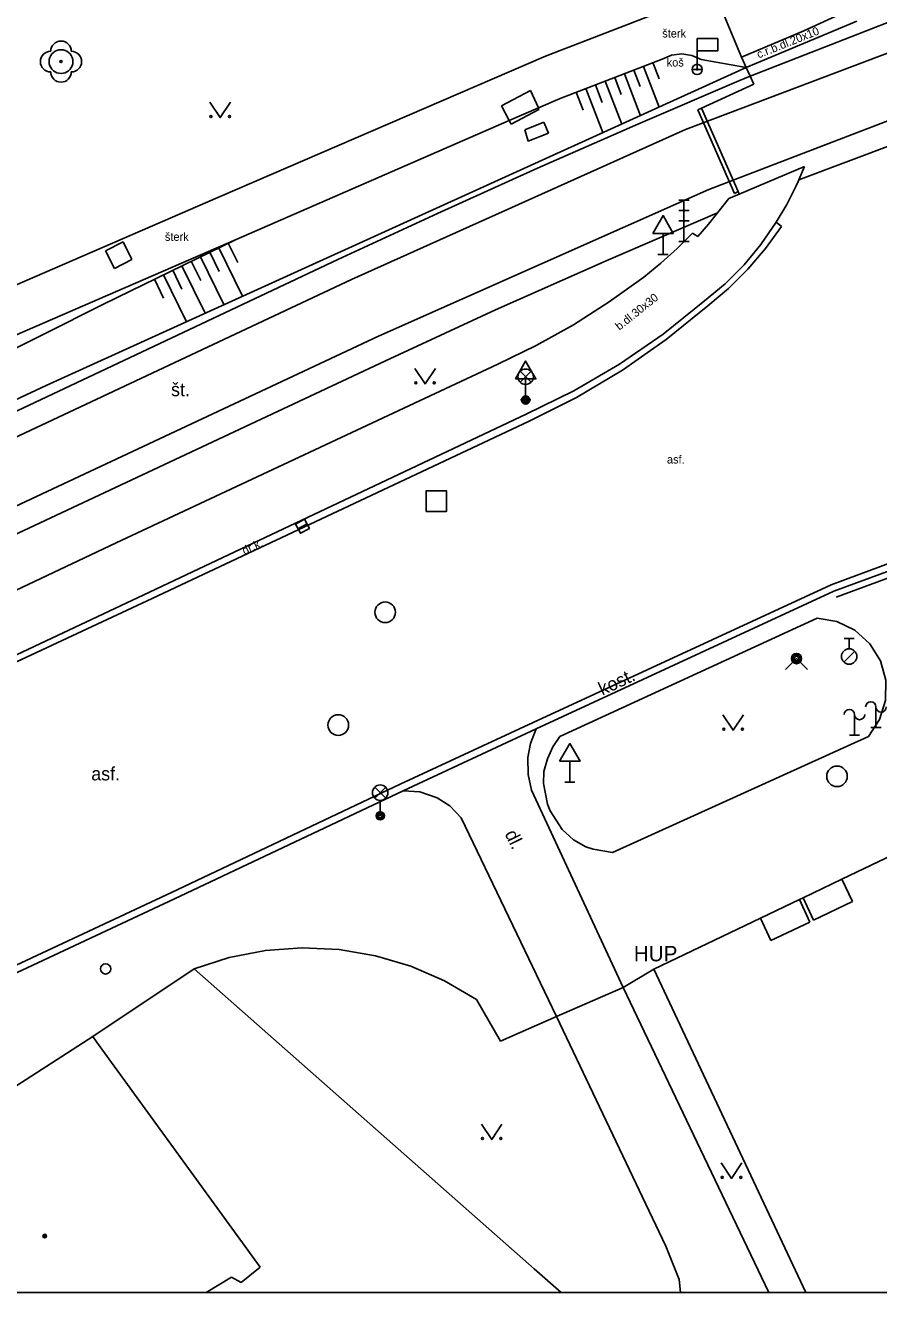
# Model space of a CAD drawing. Extents: x -600309 to -598967, y -1161267 to -1160292.
# Drawn here: x -599349.2 to -599307.7, y -1161267 to -1161205.4 of the extents above; entities that cross this region are included whole.
import ezdxf

# ---------------------------------------------------------------- set-up
doc = ezdxf.new("R2010")
doc.units = 0
for name, color, linetype in [('Level 10', 7, 'Continuous'), ('Level 11', 7, 'Continuous'), ('Level 13', 7, 'Continuous'), ('Level 14', 7, 'Continuous'), ('Level 15', 7, 'Continuous'), ('Level 22', 7, 'Continuous'), ('Level 24', 7, 'Continuous'), ('Level 25', 7, 'Continuous'), ('Level 26', 7, 'Continuous'), ('Level 27', 7, 'Continuous'), ('Level 28', 7, 'Continuous'), ('Level 31', 7, 'Continuous'), ('Level 33', 7, 'Continuous'), ('Level 34', 7, 'Continuous'), ('Level 36', 7, 'Continuous'), ('Level 39', 7, 'Continuous'), ('Level 40', 7, 'Continuous'), ('Level 41', 7, 'Continuous'), ('Level 42', 7, 'Continuous'), ('Level 5', 7, 'Continuous'), ('Level 7', 7, 'Continuous'), ('Level 9', 7, 'Continuous'), ('Vrstva 63', 7, 'Continuous')]:
    doc.layers.add(name, color=color, linetype=linetype)

msp = doc.modelspace()

# ---------------------------------------------------------------- linework, layer by layer
at = {"layer": 'Level 10'}
for points in [[(-599314.14, -1161207.5), (-599308.77, -1161205.24)], [(-599314.14, -1161207.5), (-599313.95, -1161207.92)], [(-599334, -1161216.83), (-599329.16, -1161214.59), (-599324.3, -1161212.39), (-599319.41, -1161210.25), (-599314.51, -1161208.14)], [(-599314.51, -1161208.14), (-599313.95, -1161207.92)], [(-599311.31, -1161212.31), (-599314.48, -1161213.65), (-599314.99, -1161213.86)], [(-599311.31, -1161212.31), (-599311.58, -1161212.95), (-599311.62, -1161213.03), (-599311.71, -1161213.24), (-599312.17, -1161214.15)], [(-599315.54, -1161214.56), (-599314.99, -1161213.86)], [(-599320.95, -1161216.89), (-599315.54, -1161214.56)], [(-599312.69, -1161215.02), (-599312.17, -1161214.15)], [(-599312.69, -1161215.02), (-599313.43, -1161216.09), (-599314.25, -1161217.09)], [(-599334, -1161216.83), (-599345.27, -1161222.14), (-599356.55, -1161227.45), (-599367.83, -1161232.74)], [(-599331.69, -1161221.75), (-599326.33, -1161219.28), (-599320.95, -1161216.89)], [(-599314.25, -1161217.09), (-599315.17, -1161218.01), (-599316.17, -1161218.84)], [(-599318.18, -1161220.45), (-599316.17, -1161218.84)], [(-599318.18, -1161220.45), (-599320.3, -1161221.91), (-599322.53, -1161223.21)], [(-599365.55, -1161237.61), (-599354.26, -1161232.33), (-599342.98, -1161227.04), (-599331.69, -1161221.75)], [(-599324.84, -1161224.34), (-599322.53, -1161223.21)], [(-599343.43, -1161233.12), (-599324.84, -1161224.34)], [(-599283.05, -1161227.35), (-599292.54, -1161228.05), (-599297.06, -1161228.94), (-599304.4099, -1161230.93), (-599309.89, -1161232.95), (-599324.35, -1161239.64)], [(-599360.86, -1161241.32), (-599343.43, -1161233.12)], [(-599324.35, -1161239.64), (-599330.82, -1161242.65)], [(-599330.82, -1161242.65), (-599341.94, -1161247.9)], [(-599341.94, -1161247.9), (-599378.5, -1161265), (-599382.8176, -1161267.0314)]]:
    msp.add_lwpolyline(points, dxfattribs=at)
at = {"layer": 'Level 11'}
msp.add_line((-599316.19, -1161260.44), (-599313.0406, -1161267.0314), dxfattribs=at)
for points in [[(-599323.9, -1161206.95), (-599317.81, -1161204.59)], [(-599314.37, -1161206.99), (-599315.34, -1161204.67)], [(-599313.95, -1161207.92), (-599304.44, -1161204.2)], [(-599309.19, -1161204.74), (-599309.79, -1161205.01), (-599311.35, -1161205.71)], [(-599311.35, -1161205.71), (-599314.37, -1161206.99)], [(-599346.8822, -1161207.21), (-599346.891, -1161207.1097), (-599346.917, -1161207.0124), (-599346.9596, -1161206.9211), (-599347.0174, -1161206.8386), (-599347.0886, -1161206.7674), (-599347.1711, -1161206.7096), (-599347.2624, -1161206.667), (-599347.3597, -1161206.641), (-599347.46, -1161206.6322), (-599347.5603, -1161206.641), (-599347.6576, -1161206.667), (-599347.7489, -1161206.7096), (-599347.8314, -1161206.7674), (-599347.9026, -1161206.8386), (-599347.9604, -1161206.9211), (-599348.003, -1161207.0124), (-599348.029, -1161207.1097), (-599348.0378, -1161207.21), (-599348.029, -1161207.3103), (-599348.003, -1161207.4076), (-599347.9604, -1161207.4989), (-599347.9026, -1161207.5814), (-599347.8314, -1161207.6526), (-599347.7489, -1161207.7104), (-599347.6576, -1161207.753), (-599347.5603, -1161207.779), (-599347.46, -1161207.7878), (-599347.3597, -1161207.779), (-599347.2624, -1161207.753), (-599347.1711, -1161207.7104), (-599347.0886, -1161207.6526), (-599347.0174, -1161207.5814), (-599346.9596, -1161207.4989), (-599346.917, -1161207.4076), (-599346.891, -1161207.3103), (-599346.8822, -1161207.21)], [(-599339.84, -1161213.82), (-599323.9, -1161206.95)], [(-599323.19, -1161209), (-599318.23, -1161207.09)], [(-599318.23, -1161207.09), (-599317.77, -1161206.9), (-599317.28, -1161206.84), (-599316.79, -1161206.91), (-599316.33, -1161207.1)], [(-599316.33, -1161207.1), (-599314.14, -1161207.5)], [(-599314.37, -1161206.99), (-599314.14, -1161207.5)], [(-599313.78, -1161208.31), (-599316.32, -1161209.47)], [(-599313.95, -1161207.92), (-599313.78, -1161208.31)], [(-599324.25, -1161209.46), (-599323.19, -1161209)], [(-599300.55, -1161208.81), (-599302.18, -1161209.42), (-599311.58, -1161212.95)], [(-599324.25, -1161209.46), (-599325.67, -1161210.08)], [(-599338.95, -1161215.85), (-599325.67, -1161210.08)], [(-599357.16, -1161221.32), (-599339.84, -1161213.82)], [(-599314.54, -1161213.53), (-599314.48, -1161213.65)], [(-599315.98, -1161215.11), (-599315.54, -1161214.56)], [(-599316.5, -1161215.71), (-599315.98, -1161215.11)], [(-599312.43, -1161215.23), (-599313.21, -1161216.3), (-599314.07, -1161217.3), (-599315, -1161218.23)], [(-599312.69, -1161215.02), (-599312.43, -1161215.23)], [(-599338.95, -1161215.85), (-599365.26, -1161227.26)], [(-599316.75, -1161215.55), (-599317.51, -1161216.3), (-599318.3, -1161217.01), (-599319.13, -1161217.68)], [(-599316.5, -1161215.71), (-599316.75, -1161215.55)], [(-599319.13, -1161217.68), (-599320.81, -1161218.89), (-599322.55, -1161220), (-599324.36, -1161221.01), (-599326.22, -1161221.92)], [(-599315, -1161218.23), (-599316.01, -1161219.08)], [(-599316.01, -1161219.08), (-599318.03, -1161220.72), (-599320.16, -1161222.21), (-599322.4, -1161223.54)], [(-599344.78, -1161230.6), (-599326.22, -1161221.92)], [(-599324.73, -1161224.7), (-599322.4, -1161223.54)], [(-599324.73, -1161224.7), (-599343.27, -1161233.42)], [(-599256.11, -1161230.24), (-599259.17, -1161229.3), (-599276.37, -1161227.29), (-599283.05, -1161227), (-599283.5165, -1161227.0342), (-599292.59, -1161227.7), (-599297.14, -1161228.6), (-599304.52, -1161230.6), (-599310.02, -1161232.63), (-599324.5, -1161239.32), (-599330.9699, -1161242.33), (-599342.09, -1161247.58)], [(-599362.22, -1161238.84), (-599344.78, -1161230.6)], [(-599343.27, -1161233.42), (-599361.83, -1161242.07)], [(-599323.2, -1161240), (-599310.7, -1161234.25)], [(-599310.7, -1161234.25), (-599309.74, -1161234.4099), (-599308.86, -1161234.84), (-599308.13, -1161235.5), (-599307.62, -1161236.33), (-599307.36, -1161237.27), (-599307.37, -1161238.25), (-599307.6599, -1161239.18), (-599308.2, -1161240)], [(-599324.59, -1161242.61), (-599324.75, -1161241.86), (-599324.76, -1161241.02), (-599324.63, -1161240.35), (-599324.35, -1161239.64)], [(-599323.2, -1161240), (-599323.55, -1161240.5), (-599323.81, -1161241.09), (-599323.98, -1161241.71), (-599324, -1161242.29), (-599323.8, -1161243.3), (-599323.68, -1161243.62), (-599323.09, -1161244.52), (-599322.55, -1161245.02), (-599321.94, -1161245.36), (-599321.59, -1161245.48), (-599320.65, -1161245.65)], [(-599308.2, -1161240), (-599320.65, -1161245.65)], [(-599330.82, -1161242.65), (-599330.02, -1161242.69), (-599329.17, -1161242.98), (-599328.56, -1161243.37), (-599328.01, -1161243.95)], [(-599324.59, -1161242.61), (-599320.13, -1161252.21)], [(-599328.01, -1161243.95), (-599323.37, -1161253.62)], [(-599342.09, -1161247.58), (-599378.65, -1161264.68), (-599383.6478, -1161267.0314)], [(-599340.98, -1161251.3), (-599339.28, -1161250.75), (-599337.52, -1161250.4), (-599335.73, -1161250.27), (-599333.94, -1161250.36), (-599332.17, -1161250.6599), (-599330.45, -1161251.17), (-599328.81, -1161251.88), (-599327.26, -1161252.79)], [(-599318.63, -1161251.31), (-599320.13, -1161252.21)], [(-599323.37, -1161253.62), (-599320.13, -1161252.21)], [(-599320.13, -1161252.21), (-599316.19, -1161260.44)], [(-599323.37, -1161253.62), (-599326.09, -1161254.81), (-599327.26, -1161252.79)], [(-599318.06, -1161264.78), (-599323.37, -1161253.62)], [(-599318.06, -1161264.78), (-599317.4099, -1161266.39), (-599317.3413, -1161267.0314)]]:
    msp.add_lwpolyline(points, dxfattribs=at)
at = {"layer": 'Level 13'}
for points in [[(-599269.67, -1161197), (-599284.75, -1161199.98), (-599301.62, -1161204.67), (-599317.09, -1161210.51), (-599333.33, -1161217.8), (-599378.29, -1161238.9)], [(-599376.74, -1161241.49), (-599332.02, -1161220.55), (-599315.9699, -1161213.42), (-599300.84, -1161207.62), (-599282.88, -1161202.6599), (-599272.31, -1161200.59)]]:
    msp.add_lwpolyline(points, dxfattribs=at)
at = {"layer": 'Level 14'}
for points in [[(-599348.19, -1161222.95), (-599314.14, -1161207.5)], [(-599345.4, -1161219), (-599338.95, -1161215.85)], [(-599368.68, -1161230.7), (-599345.4, -1161219)], [(-599366.11, -1161231.32), (-599348.19, -1161222.95)]]:
    msp.add_lwpolyline(points, dxfattribs=at)
at = {"layer": 'Level 15'}
for points in [[(-599318.68, -1161207.26), (-599318.37, -1161208.04)], [(-599320.07, -1161207.8), (-599319.29, -1161209.84)], [(-599319.61, -1161207.62), (-599319.3, -1161208.42)], [(-599319.14, -1161207.44), (-599318.38, -1161209.42)], [(-599321.47, -1161208.34), (-599321.15, -1161209.19)], [(-599321.01, -1161208.16), (-599320.2, -1161210.25)], [(-599320.54, -1161207.98), (-599320.22, -1161208.81)], [(-599322.41, -1161208.7), (-599322.07, -1161209.57)], [(-599321.94, -1161208.52), (-599321.12, -1161210.66)], [(-599340.23, -1161216.47), (-599339.77, -1161217.41)], [(-599339.78, -1161216.26), (-599338.63, -1161218.61)], [(-599339.33, -1161216.04), (-599338.87, -1161216.98)], [(-599341.13, -1161216.91), (-599340.67, -1161217.84)], [(-599340.68, -1161216.69), (-599339.54, -1161219.02)], [(-599342.48, -1161217.57), (-599341.36, -1161219.85)], [(-599342.03, -1161217.35), (-599341.58, -1161218.27)], [(-599341.58, -1161217.13), (-599340.45, -1161219.44)], [(-599342.92, -1161217.79), (-599342.48, -1161218.7)]]:
    msp.add_lwpolyline(points, dxfattribs=at)
at = {"layer": 'Level 22'}
msp.add_circle((-599347.46, -1161207.21), 0.05, dxfattribs=at)
for centre, start, end in [((-599347.46, -1161206.71), 0, 180), ((-599347.96, -1161207.21), 90, 270), ((-599346.96, -1161207.21), 270, 90), ((-599347.46, -1161207.71), 180, 0)]:
    msp.add_arc(centre, 0.5, start, end, dxfattribs=at)
at = {"layer": 'Level 24'}
for p, q in [((-599307.84, -1161239.57), (-599307.84, -1161238.57)), ((-599308.88, -1161239.94), (-599308.88, -1161238.94)), ((-599307.59, -1161239.57), (-599308.09, -1161239.57)), ((-599308.63, -1161239.94), (-599309.13, -1161239.94))]:
    msp.add_line(p, q, dxfattribs=at)
for points in [[(-599316.32, -1161209.47), (-599316.5, -1161209.55)], [(-599316.5, -1161209.55), (-599314.72, -1161213.62)], [(-599314.54, -1161213.53), (-599316.32, -1161209.47)], [(-599324.91, -1161210.53), (-599323.98, -1161210.15)], [(-599323.98, -1161210.15), (-599323.76, -1161210.69)], [(-599324.74, -1161211.08), (-599324.91, -1161210.53)], [(-599323.76, -1161210.69), (-599324.74, -1161211.08)], [(-599314.72, -1161213.62), (-599314.54, -1161213.53)]]:
    msp.add_lwpolyline(points, dxfattribs=at)
for centre, start, end in [((-599308.09, -1161238.57), 0, 180), ((-599307.59, -1161238.57), 180, 0), ((-599309.13, -1161238.94), 0, 180), ((-599308.63, -1161238.94), 180, 0)]:
    msp.add_arc(centre, 0.25, start, end, dxfattribs=at)
at = {"layer": 'Level 25'}
for radius in [0.25, 0.0303]:
    msp.add_circle((-599316.53, -1161207.59), radius, dxfattribs=at)
at = {"layer": 'Level 26'}
for points in [[(-599326.05, -1161209.36), (-599324.63, -1161208.61)], [(-599324.63, -1161208.61), (-599324.25, -1161209.46)], [(-599325.67, -1161210.08), (-599326.05, -1161209.36)], [(-599324.22, -1161209.53), (-599325.58, -1161210.25)], [(-599324.25, -1161209.46), (-599324.22, -1161209.53)], [(-599325.58, -1161210.25), (-599325.67, -1161210.08)], [(-599345.3, -1161216.41), (-599344.44, -1161215.97)], [(-599344.86, -1161217.27), (-599345.3, -1161216.41)], [(-599344.44, -1161215.97), (-599344.02, -1161216.83)], [(-599344.02, -1161216.83), (-599344.86, -1161217.27)]]:
    msp.add_lwpolyline(points, dxfattribs=at)
msp.add_lwpolyline([(-599329.71, -1161229.07), (-599328.71, -1161229.07), (-599328.71, -1161228.07), (-599329.71, -1161228.07)], close=True, dxfattribs=at)
at = {"layer": 'Level 27'}
msp.add_line((-599335.4997, -1161229.6718), (-599335.9403, -1161229.9082), dxfattribs=at)
msp.add_lwpolyline([(-599335.6178, -1161229.4515), (-599336.0585, -1161229.6878), (-599335.8222, -1161230.1285), (-599335.3815, -1161229.8922)], close=True, dxfattribs=at)
for centre in [(-599331.7, -1161233.9699), (-599333.98, -1161239.45), (-599309.73, -1161241.94)]:
    msp.add_circle(centre, 0.5, dxfattribs=at)
at = {"layer": 'Level 28'}
for p, q in [((-599309.39, -1161235.245), (-599308.89, -1161235.245)), ((-599309.14, -1161235.745), (-599309.14, -1161235.245)), ((-599309.398, -1161236.392), (-599308.868, -1161235.862))]:
    msp.add_line(p, q, dxfattribs=at)
for centre, radius in [((-599309.14, -1161236.12), 0.375), ((-599345.29, -1161251.3), 0.25)]:
    msp.add_circle(centre, radius, dxfattribs=at)
at = {"layer": 'Level 31'}
msp.add_lwpolyline([(-599312.23, -1161236.7499), (-599311.7, -1161236.2199), (-599311.17, -1161236.7499)], dxfattribs=at)
for radius in [0.25, 0.18, 0.11]:
    msp.add_circle((-599311.7, -1161236.2199), radius, dxfattribs=at)
at = {"layer": 'Level 33'}
for p, q in [((-599317.42, -1161213.95), (-599316.92, -1161213.95)), ((-599317.17, -1161215.95), (-599317.17, -1161213.95)), ((-599317.42, -1161214.45), (-599316.92, -1161214.45)), ((-599317.42, -1161214.95), (-599316.92, -1161214.95)), ((-599317.42, -1161215.95), (-599316.92, -1161215.95)), ((-599325.135, -1161222.79), (-599324.605, -1161222.26)), ((-599325.135, -1161222.26), (-599324.605, -1161222.79)), ((-599324.87, -1161222.9), (-599324.87, -1161223.65)), ((-599332.205, -1161243), (-599331.675, -1161242.47)), ((-599332.205, -1161242.47), (-599331.675, -1161243)), ((-599331.94, -1161243.11), (-599331.94, -1161243.86))]:
    msp.add_line(p, q, dxfattribs=at)
for centre, radius in [((-599324.87, -1161222.525), 0.375), ((-599324.87, -1161223.65), 0.2), ((-599324.87, -1161223.65), 0.1445), ((-599324.87, -1161223.65), 0.0876), ((-599331.94, -1161242.735), 0.375), ((-599331.94, -1161243.86), 0.2), ((-599331.94, -1161243.86), 0.1445), ((-599331.94, -1161243.86), 0.0876)]:
    msp.add_circle(centre, radius, dxfattribs=at)
at = {"layer": 'Level 34'}
for p, q in [((-599316.53, -1161206.69), (-599316.53, -1161207.59)), ((-599316.78, -1161207.59), (-599316.28, -1161207.59)), ((-599318.19, -1161215.562), (-599318.19, -1161216.58)), ((-599318.44, -1161216.58), (-599317.94, -1161216.58)), ((-599324.87, -1161222.632), (-599324.87, -1161223.65)), ((-599325.12, -1161223.65), (-599324.62, -1161223.65)), ((-599322.7199, -1161241.212), (-599322.7199, -1161242.23)), ((-599322.9699, -1161242.23), (-599322.4699, -1161242.23))]:
    msp.add_line(p, q, dxfattribs=at)
for points in [[(-599316.53, -1161206.69), (-599315.53, -1161206.69), (-599315.53, -1161206.09), (-599316.53, -1161206.09)], [(-599318.69, -1161215.562), (-599317.69, -1161215.562), (-599318.19, -1161214.696)], [(-599325.37, -1161222.632), (-599324.37, -1161222.632), (-599324.87, -1161221.766)], [(-599323.2199, -1161241.212), (-599322.2199, -1161241.212), (-599322.7199, -1161240.346)]]:
    msp.add_lwpolyline(points, close=True, dxfattribs=at)
at = {"layer": 'Level 36'}
for points in [[(-599340.22, -1161209.18), (-599339.72, -1161209.93), (-599339.22, -1161209.18)], [(-599330.26, -1161222.12), (-599329.76, -1161222.87), (-599329.26, -1161222.12)], [(-599315.28, -1161238.95), (-599314.78, -1161239.7), (-599314.28, -1161238.95)], [(-599327.02, -1161258.84), (-599326.52, -1161259.59), (-599326.02, -1161258.84)], [(-599315.36, -1161260.73), (-599314.86, -1161261.48), (-599314.36, -1161260.73)]]:
    msp.add_lwpolyline(points, dxfattribs=at)
for centre in [(-599340.1702, -1161209.8798), (-599339.2708, -1161209.8798), (-599330.2102, -1161222.8198), (-599329.3108, -1161222.8198), (-599315.2302, -1161239.6498), (-599314.3308, -1161239.6498), (-599326.9702, -1161259.5398), (-599326.0708, -1161259.5398), (-599315.3102, -1161261.4298), (-599314.4108, -1161261.4298)]:
    msp.add_circle(centre, 0.05, dxfattribs=at)
at = {"layer": 'Level 39'}
for radius in [0.09, 0.0398]:
    msp.add_circle((-599348.25, -1161264.28), radius, dxfattribs=at)
at = {"layer": 'Level 5'}
for p, q in [((-599311.2424, -1161267.0314), (-599318.63, -1161251.31)), ((-599339.17, -1161266.28), (-599340.3969, -1161267.0314))]:
    msp.add_line(p, q, dxfattribs=at)
for points in [[(-599309.49, -1161246.94), (-599304.1599, -1161244.39)], [(-599311.38, -1161247.85), (-599309.49, -1161246.94)], [(-599309.49, -1161246.94), (-599308.98, -1161248.03)], [(-599311.56, -1161247.93), (-599311.38, -1161247.85)], [(-599310.87, -1161248.93), (-599311.38, -1161247.85)], [(-599313.45, -1161248.84), (-599311.56, -1161247.93)], [(-599311.56, -1161247.93), (-599311.05, -1161249.02)], [(-599308.98, -1161248.03), (-599310.87, -1161248.93)], [(-599318.63, -1161251.31), (-599313.45, -1161248.84)], [(-599312.94, -1161249.92), (-599313.45, -1161248.84)], [(-599311.05, -1161249.02), (-599312.94, -1161249.92)], [(-599360.07, -1161263.7), (-599345.92, -1161254.59)], [(-599345.92, -1161254.59), (-599345.73, -1161254.84)], [(-599345.73, -1161254.84), (-599337.77, -1161265.8)], [(-599338.7, -1161266.53), (-599339.17, -1161266.28)], [(-599337.77, -1161265.8), (-599338.7, -1161266.53)]]:
    msp.add_lwpolyline(points, dxfattribs=at)
at = {"layer": 'Level 7'}
for points in [[(-599345.92, -1161254.59), (-599340.98, -1161251.3)], [(-599340.98, -1161251.3), (-599324.4499, -1161265.8748), (-599323.138, -1161267.0314)]]:
    msp.add_lwpolyline(points, dxfattribs=at)
at = {"layer": 'Level 9'}
msp.add_lwpolyline([(-599296.99, -1161229.23), (-599304.32, -1161231.2199), (-599309.77, -1161233.23)], dxfattribs=at)
at = {"layer": 'Vrstva 63'}
msp.add_lwpolyline([(-600308.541, -1160292.3474), (-598967.1085, -1160292.3474), (-598967.1085, -1161267.0314), (-600308.541, -1161267.0314)], close=True, dxfattribs=at)

# ---------------------------------------------------------------- texts
at = {"layer": 'Level 40'}
for s, height, p in [('šterk', 0.39999, (-599318.23, -1161206.04)), ('šterk', 0.39999, (-599342.41, -1161215.92)), ('št.', 0.65, (-599342.11, -1161223.4699)), ('asf.', 0.39999, (-599318, -1161226.74)), ('asf.', 0.65, (-599345.99, -1161242.14))]:
    msp.add_text(s, height=height, dxfattribs=at).set_placement(p)
for s, height, rotation, p in [('č.r.b.dl.20x10', 0.39999, 21.697288, (-599313.54, -1161207.06)), ('b.dl.30x30', 0.39999, 38.645542, (-599320.31, -1161220.29)), ('dr.k.', 0.39999, 25, (-599338.54, -1161231.18)), ('kost.', 0.65, 25.08, (-599321.14, -1161238.03)), ('dl.', 0.65, 295.92, (-599325.9, -1161244.73))]:
    msp.add_text(s, height=height, rotation=rotation, dxfattribs=at).set_placement(p)
at = {"layer": 'Level 41'}
msp.add_text('HUP', height=0.75, dxfattribs=at).set_placement((-599319.61, -1161250.93))
at = {"layer": 'Level 42'}
msp.add_text('koš', height=0.39999, dxfattribs=at).set_placement((-599318.01, -1161207.45))

doc.saveas('drawing.dxf')
